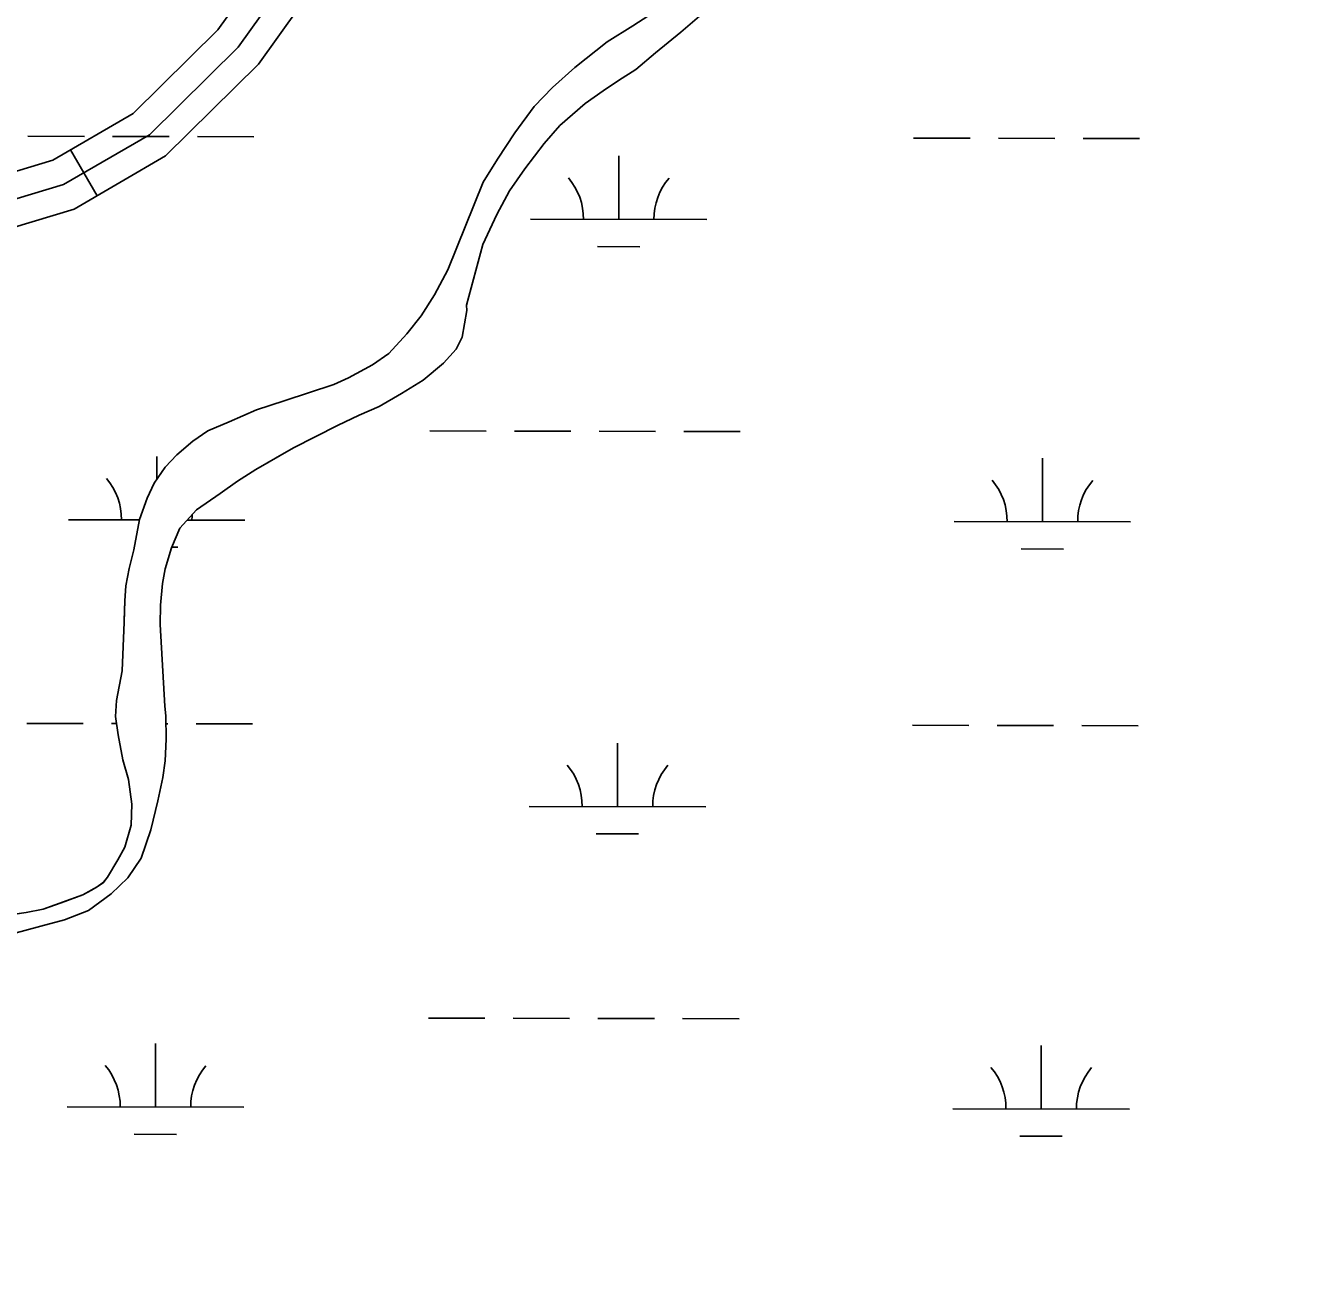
# Model space of a CAD drawing. Extents: x 3219052 to 3256913, y 800770 to 826146.
# Drawn here: x 3229164 to 3229892, y 819598 to 820308 of the extents above; entities that cross this region are included whole.
import ezdxf

# ---------------------------------------------------------------- set-up
doc = ezdxf.new("R2010")
doc.units = 0
for name, color, linetype in [('V-ROAD-CNTR', 7, 'Continuous'), ('V-SITE-VEGE', 7, 'Continuous'), ('V-TOPO-SHOR', 7, 'Continuous'), ('V-WETL-SWMP', 7, 'Continuous')]:
    doc.layers.add(name, color=color, linetype=linetype)

msp = doc.modelspace()

# ---------------------------------------------------------------- linework, layer by layer
at = {"layer": 'V-ROAD-CNTR'}
msp.add_line((3229204.48, 820211.83), (3229189.39, 820237.76), dxfattribs=at)
for points in [[(3226650.74, 819546.34), (3226730.23, 819599.79), (3226814.36, 819670.02), (3227002.75, 819850.8), (3227130.62, 819943.13), (3227241.18, 819994), (3227341.55, 820018.48), (3227488.3, 820027.37), (3227668.78, 820047.15), (3228231.2, 820094.43), (3228538.33, 820119.79), (3228896.61, 820160.77), (3229114.64, 820196.81), (3229185.43, 820218.1), (3229234.03, 820246.37), (3229284.38, 820296.02), (3229341.33, 820375.71), (3229555.99, 820673.85), (3229726.99, 820924.86), (3229779.72, 820978.95), (3229834.86, 820992.06), (3229905.24, 820996.6), (3230199.45, 820992.25), (3230661.63, 820996.47)], [(3229763.43, 820983.73), (3229715.33, 820934.39), (3229543.7, 820682.46), (3229329.15, 820384.45), (3229272.92, 820305.8), (3229224.84, 820258.38), (3229179.42, 820231.96), (3229111.24, 820211.45), (3228894.53, 820175.63), (3228536.86, 820134.72), (3228229.95, 820109.38), (3227667.33, 820062.08), (3227487.03, 820042.32), (3227339.3, 820033.37), (3227236.22, 820008.23), (3227123.03, 819956.14), (3226993.12, 819862.35), (3226804.35, 819681.2), (3226721.22, 819611.8), (3226643.26, 819559.38), (3226542.89, 819510.93), (3226401.36, 819466.41), (3226182.15, 819429.27), (3226128.24, 819412.14)], [(3230661.89, 820981.48), (3230199.41, 820977.25), (3229905.61, 820981.59), (3229837.09, 820977.17), (3229787.43, 820965.37), (3229738.64, 820915.33), (3229568.28, 820665.25), (3229353.52, 820366.96), (3229295.83, 820286.25), (3229243.21, 820234.36), (3229191.45, 820204.25), (3229118.04, 820182.17), (3228898.69, 820145.91), (3228539.8, 820104.86), (3228232.44, 820079.48), (3227670.22, 820032.22), (3227489.58, 820012.42), (3227343.79, 820003.59), (3227246.13, 819979.77), (3227138.22, 819930.11), (3227012.38, 819839.25), (3226824.37, 819658.84), (3226739.25, 819587.77)]]:
    msp.add_lwpolyline(points, dxfattribs=at)
at = {"layer": 'V-SITE-VEGE'}
for p, q in [((3229507.98, 820308.14), (3229522.91, 820317.68)), ((3229549.7, 820316.95), (3229535.17, 820304.5)), ((3229493.51, 820299.03), (3229507.98, 820308.14)), ((3229535.17, 820304.5), (3229520.87, 820292.7)), ((3229475.13, 820284.41), (3229493.51, 820299.03)), ((3229520.87, 820292.7), (3229509.74, 820283.31)), ((3229462.41, 820273.03), (3229475.13, 820284.41)), ((3229509.74, 820283.31), (3229499.79, 820277.02)), ((3229499.79, 820277.02), (3229491.19, 820271.15)), ((3229452.15, 820262.28), (3229462.41, 820273.03)), ((3229491.19, 820271.15), (3229481, 820263.97)), ((3229441.14, 820247.52), (3229452.15, 820262.28)), ((3229481, 820263.97), (3229466.69, 820251.51)), ((3229431.25, 820232.52), (3229441.14, 820247.52)), ((3229466.69, 820251.51), (3229457.78, 820241.4)), ((3229457.78, 820241.4), (3229446.79, 820227.09)), ((3229423.19, 820219.49), (3229431.25, 820232.52)), ((3229446.79, 820227.09), (3229438.06, 820214.52)), ((3229403.25, 820169.82), (3229423.19, 820219.49)), ((3229438.06, 820214.52), (3229430.88, 820201.25)), ((3229430.88, 820201.25), (3229422.96, 820184.19)), ((3229422.96, 820184.19), (3229413.82, 820149.74)), ((3229395.61, 820155.67), (3229403.25, 820169.82)), ((3229388.01, 820143.75), (3229395.61, 820155.67)), ((3229413.98, 820146.83), (3229411.24, 820131.69)), ((3229413.82, 820149.74), (3229413.98, 820146.83)), ((3229380, 820133.62), (3229388.01, 820143.75)), ((3229369.73, 820122.42), (3229380, 820133.62)), ((3229411.24, 820131.69), (3229407.98, 820124.82)), ((3229360.45, 820115.9), (3229369.73, 820122.42)), ((3229407.98, 820124.82), (3229400.68, 820116.92)), ((3229346.9, 820108.56), (3229360.45, 820115.9)), ((3229400.68, 820116.92), (3229389.11, 820107.31)), ((3229338.57, 820104.92), (3229346.9, 820108.56)), ((3229310.46, 820095.62), (3229338.57, 820104.92)), ((3229389.11, 820107.31), (3229376.9, 820099.72)), ((3229294.73, 820090.56), (3229310.46, 820095.62)), ((3229376.9, 820099.72), (3229364.25, 820092.37)), ((3229279.18, 820083.7), (3229294.73, 820090.56)), ((3229352.98, 820087.44), (3229340.58, 820081.64)), ((3229364.25, 820092.37), (3229352.98, 820087.44)), ((3229258.64, 820072.7), (3229267.24, 820078.57)), ((3229267.24, 820078.57), (3229279.18, 820083.7)), ((3229340.58, 820081.64), (3229315.77, 820068.93)), ((3229249.56, 820065.05), (3229258.64, 820072.7)), ((3229242.95, 820058.03), (3229249.56, 820065.05)), ((3229315.77, 820068.93), (3229294.31, 820056.61)), ((3229236.75, 820048.99), (3229242.95, 820058.03)), ((3229283.91, 820050.1), (3229274.17, 820043.14)), ((3229294.31, 820056.61), (3229283.91, 820050.1)), ((3229232.78, 820040.35), (3229236.75, 820048.99)), ((3229274.17, 820043.14), (3229260.81, 820033.79)), ((3229228.54, 820028.37), (3229232.78, 820040.35)), ((3229225.3, 820011.22), (3229228.54, 820028.37)), ((3229260.81, 820033.79), (3229251.23, 820023.47)), ((3229251.23, 820023.47), (3229246.55, 820012.39)), ((3229222.64, 820000.55), (3229225.3, 820011.22)), ((3229246.55, 820012.39), (3229242.97, 820000.39)), ((3229220.67, 819990.76), (3229222.64, 820000.55)), ((3229242.97, 820000.39), (3229241.47, 819992.15)), ((3229241.47, 819992.15), (3229240.35, 819979.88)), ((3229220.06, 819982.28), (3229220.67, 819990.76)), ((3229219.83, 819970.22), (3229220.06, 819982.28)), ((3229240.35, 819979.88), (3229240.14, 819968.94)), ((3229218.64, 819942.54), (3229219.83, 819970.22)), ((3229240.14, 819968.94), (3229242.84, 819922.64)), ((3229215.42, 819925.84), (3229218.64, 819942.54)), ((3229214.79, 819916.7), (3229215.42, 819925.84)), ((3229242.84, 819922.64), (3229243.4, 819917.04)), ((3229216.39, 819906.39), (3229214.79, 819916.7)), ((3229243.4, 819917.04), (3229243.6, 819903.86)), ((3229219.02, 819892.26), (3229216.39, 819906.39)), ((3229243.6, 819903.86), (3229242.92, 819891.58)), ((3229222.16, 819881.03), (3229219.02, 819892.26)), ((3229242.92, 819891.58), (3229241.62, 819882.23)), ((3229241.62, 819882.23), (3229238.91, 819868.87)), ((3229224.13, 819867.14), (3229222.16, 819881.03)), ((3229238.91, 819868.87), (3229234.8, 819852.42)), ((3229223.68, 819855.09), (3229224.13, 819867.14)), ((3229220.09, 819842.64), (3229223.68, 819855.09)), ((3229234.8, 819852.42), (3229229.36, 819836.43)), ((3229216.16, 819835.57), (3229220.09, 819842.64)), ((3229210.38, 819825.62), (3229216.16, 819835.57)), ((3229229.36, 819836.43), (3229221.77, 819825.41)), ((3229208.1, 819822.76), (3229210.38, 819825.62)), ((3229221.77, 819825.41), (3229212.44, 819816.2)), ((3229196.34, 819815.61), (3229204.48, 819820.15)), ((3229204.48, 819820.15), (3229208.1, 819822.76)), ((3229173.85, 819807.55), (3229196.34, 819815.61)), ((3229212.44, 819816.2), (3229199.53, 819806.84)), ((3229145.61, 819802.95), (3229164.21, 819805.72)), ((3229164.21, 819805.72), (3229173.85, 819807.55)), ((3229199.53, 819806.84), (3229186.02, 819801.51)), ((3229172.55, 819797.97), (3229149.42, 819791.71)), ((3229186.02, 819801.51), (3229172.55, 819797.97))]:
    msp.add_line(p, q, dxfattribs=at)
at = {"layer": 'V-TOPO-SHOR'}
for points in [[(3229549.7, 820316.95), (3229535.17, 820304.5), (3229520.87, 820292.7), (3229509.74, 820283.31), (3229499.79, 820277.02), (3229491.19, 820271.15), (3229481, 820263.97), (3229466.69, 820251.51), (3229457.78, 820241.4), (3229446.79, 820227.08), (3229438.06, 820214.52), (3229430.88, 820201.25), (3229422.96, 820184.19), (3229413.82, 820149.74), (3229413.98, 820146.83), (3229411.24, 820131.69), (3229407.98, 820124.82), (3229400.68, 820116.92), (3229389.11, 820107.31), (3229376.9, 820099.72), (3229364.25, 820092.37), (3229352.98, 820087.44), (3229340.58, 820081.64), (3229315.77, 820068.93), (3229305.6, 820063.1), (3229294.31, 820056.61), (3229283.91, 820050.1), (3229274.17, 820043.14), (3229260.81, 820033.79), (3229251.23, 820023.47), (3229246.55, 820012.39), (3229242.97, 820000.39), (3229241.47, 819992.15), (3229240.35, 819979.88), (3229240.14, 819968.94), (3229242.84, 819922.64), (3229243.4, 819917.04), (3229243.6, 819903.86), (3229242.92, 819891.58), (3229241.62, 819882.23), (3229238.91, 819868.87), (3229234.8, 819852.42), (3229229.36, 819836.44), (3229221.77, 819825.41), (3229212.44, 819816.2), (3229199.53, 819806.84), (3229186.02, 819801.51), (3229172.55, 819797.97), (3229149.42, 819791.71)], [(3229228.54, 820028.37), (3229232.78, 820040.35), (3229236.75, 820048.99), (3229242.95, 820058.03), (3229249.56, 820065.05), (3229258.64, 820072.7), (3229267.24, 820078.57), (3229279.18, 820083.7), (3229294.73, 820090.56), (3229310.46, 820095.62), (3229338.57, 820104.92), (3229346.9, 820108.56), (3229360.45, 820115.9), (3229369.73, 820122.42), (3229380, 820133.62), (3229388.01, 820143.75), (3229395.61, 820155.67), (3229403.25, 820169.82), (3229423.19, 820219.49), (3229431.25, 820232.52), (3229441.14, 820247.52), (3229452.15, 820262.28), (3229462.41, 820273.03), (3229475.13, 820284.41), (3229493.51, 820299.03), (3229507.98, 820308.14), (3229522.91, 820317.68)], [(3229145.61, 819802.95), (3229164.21, 819805.72), (3229173.85, 819807.55), (3229183.97, 819811.16), (3229196.34, 819815.61), (3229201.31, 819818.42), (3229204.47, 819820.15), (3229208.1, 819822.76), (3229210.38, 819825.62), (3229216.16, 819835.57), (3229220.09, 819842.64), (3229223.68, 819855.09), (3229224.13, 819867.14), (3229222.16, 819881.03), (3229219.02, 819892.26), (3229216.39, 819906.39), (3229214.79, 819916.7), (3229215.42, 819925.84), (3229218.64, 819942.54), (3229219.83, 819970.22), (3229219.85, 819971.11), (3229220.06, 819982.28), (3229220.67, 819990.76), (3229222.64, 820000.55), (3229225.3, 820011.22), (3229228.54, 820028.37)]]:
    msp.add_lwpolyline(points, dxfattribs=at)
at = {"layer": 'V-WETL-SWMP'}
for p, q in [((3229549.7, 820316.96), (3229535.17, 820304.5)), ((3229493.51, 820299.03), (3229507.98, 820308.14)), ((3229535.17, 820304.5), (3229520.87, 820292.7)), ((3229475.13, 820284.41), (3229493.51, 820299.03)), ((3229520.87, 820292.7), (3229509.74, 820283.31)), ((3229462.41, 820273.04), (3229475.13, 820284.41)), ((3229509.74, 820283.31), (3229499.79, 820277.02)), ((3229499.79, 820277.02), (3229491.19, 820271.15)), ((3229452.15, 820262.28), (3229462.41, 820273.04)), ((3229491.19, 820271.15), (3229481, 820263.97)), ((3229441.14, 820247.52), (3229452.15, 820262.28)), ((3229481, 820263.97), (3229466.69, 820251.51)), ((3229431.25, 820232.52), (3229441.14, 820247.52)), ((3229466.69, 820251.51), (3229457.78, 820241.4)), ((3229165.24, 820245.5), (3229197.24, 820245.43)), ((3229213.24, 820245.39), (3229245.24, 820245.33)), ((3229261.24, 820245.29), (3229293.24, 820245.23)), ((3229457.78, 820241.4), (3229446.79, 820227.09)), ((3229667.14, 820244.44), (3229699.14, 820244.38)), ((3229715.14, 820244.34), (3229747.14, 820244.28)), ((3229763.14, 820244.24), (3229795.14, 820244.18)), ((3229423.19, 820219.49), (3229431.25, 820232.52)), ((3229499.98, 820198.36), (3229500.06, 820234.36)), ((3229446.79, 820227.09), (3229438.06, 820214.52)), ((3229403.25, 820169.82), (3229423.19, 820219.49)), ((3229438.06, 820214.52), (3229430.88, 820201.25)), ((3229430.88, 820201.25), (3229422.96, 820184.2)), ((3229449.98, 820198.47), (3229549.98, 820198.26)), ((3229422.96, 820184.2), (3229413.82, 820149.74)), ((3229487.95, 820182.96), (3229511.95, 820182.91)), ((3229395.61, 820155.67), (3229403.25, 820169.82)), ((3229388.01, 820143.75), (3229395.61, 820155.67)), ((3229413.99, 820146.83), (3229411.24, 820131.69)), ((3229413.82, 820149.74), (3229413.99, 820146.83)), ((3229380, 820133.63), (3229388.01, 820143.75)), ((3229369.73, 820122.43), (3229380, 820133.63)), ((3229411.24, 820131.69), (3229407.98, 820124.83)), ((3229360.45, 820115.9), (3229369.73, 820122.43)), ((3229407.98, 820124.83), (3229400.68, 820116.92)), ((3229346.9, 820108.56), (3229360.45, 820115.9)), ((3229400.68, 820116.92), (3229389.11, 820107.31)), ((3229338.57, 820104.92), (3229346.9, 820108.56)), ((3229310.47, 820095.63), (3229338.57, 820104.92)), ((3229389.11, 820107.31), (3229376.9, 820099.73)), ((3229294.73, 820090.56), (3229310.47, 820095.63)), ((3229376.9, 820099.73), (3229364.25, 820092.37)), ((3229279.18, 820083.71), (3229294.73, 820090.56)), ((3229352.98, 820087.44), (3229340.58, 820081.65)), ((3229364.25, 820092.37), (3229352.98, 820087.44)), ((3229258.64, 820072.7), (3229267.25, 820078.57)), ((3229267.25, 820078.57), (3229279.18, 820083.71)), ((3229340.58, 820081.65), (3229315.77, 820068.94)), ((3229392.89, 820078.52), (3229424.89, 820078.45)), ((3229249.56, 820065.06), (3229258.64, 820072.7)), ((3229440.89, 820078.42), (3229472.89, 820078.35)), ((3229488.89, 820078.32), (3229520.89, 820078.25)), ((3229536.89, 820078.22), (3229568.89, 820078.15)), ((3229238.24, 820051.17), (3229238.26, 820064.1)), ((3229242.95, 820058.03), (3229249.56, 820065.06)), ((3229315.77, 820068.94), (3229294.31, 820056.61)), ((3229236.75, 820048.99), (3229242.95, 820058.03)), ((3229740.1, 820027.05), (3229740.17, 820063.05)), ((3229283.91, 820050.11), (3229274.17, 820043.14)), ((3229294.31, 820056.61), (3229283.91, 820050.11)), ((3229232.78, 820040.35), (3229236.75, 820048.99)), ((3229274.17, 820043.14), (3229260.81, 820033.79)), ((3229228.53, 820028.37), (3229232.78, 820040.35)), ((3229188.19, 820028.2), (3229228.49, 820028.12)), ((3229225.3, 820011.23), (3229228.53, 820028.37)), ((3229260.81, 820033.79), (3229251.23, 820023.47)), ((3229255.49, 820028.06), (3229288.19, 820027.99)), ((3229251.23, 820023.47), (3229246.55, 820012.39)), ((3229690.1, 820027.15), (3229790.1, 820026.94)), ((3229222.64, 820000.55), (3229225.3, 820011.23)), ((3229246.55, 820012.39), (3229242.97, 820000.39)), ((3229246.66, 820012.65), (3229250.16, 820012.64)), ((3229728.06, 820011.64), (3229752.06, 820011.59)), ((3229220.67, 819990.76), (3229222.64, 820000.55)), ((3229242.97, 820000.39), (3229241.47, 819992.15)), ((3229241.47, 819992.15), (3229240.35, 819979.89)), ((3229220.06, 819982.28), (3229220.67, 819990.76)), ((3229219.83, 819970.22), (3229220.06, 819982.28)), ((3229240.35, 819979.89), (3229240.14, 819968.94)), ((3229218.64, 819942.54), (3229219.83, 819970.22)), ((3229240.14, 819968.94), (3229242.84, 819922.65)), ((3229215.42, 819925.85), (3229218.64, 819942.54)), ((3229214.8, 819916.7), (3229215.42, 819925.85)), ((3229242.84, 819922.65), (3229243.4, 819917.05)), ((3229164.54, 819912.82), (3229196.54, 819912.75)), ((3229212.54, 819912.72), (3229215.41, 819912.71)), ((3229216.39, 819906.39), (3229214.8, 819916.7)), ((3229243.4, 819917.05), (3229243.6, 819903.86)), ((3229243.46, 819912.66), (3229244.54, 819912.65)), ((3229260.54, 819912.62), (3229292.54, 819912.55)), ((3229666.45, 819911.77), (3229698.45, 819911.7)), ((3229714.45, 819911.67), (3229746.45, 819911.6)), ((3229762.45, 819911.57), (3229794.45, 819911.5)), ((3229219.02, 819892.27), (3229216.39, 819906.39)), ((3229243.6, 819903.86), (3229242.92, 819891.59)), ((3229499.29, 819865.69), (3229499.36, 819901.69)), ((3229222.16, 819881.04), (3229219.02, 819892.27)), ((3229242.92, 819891.59), (3229241.62, 819882.23)), ((3229241.62, 819882.23), (3229238.91, 819868.88)), ((3229224.13, 819867.15), (3229222.16, 819881.04)), ((3229238.91, 819868.88), (3229234.8, 819852.42)), ((3229223.68, 819855.09), (3229224.13, 819867.15)), ((3229449.29, 819865.79), (3229549.29, 819865.58)), ((3229220.09, 819842.65), (3229223.68, 819855.09)), ((3229234.8, 819852.42), (3229229.36, 819836.44)), ((3229487.25, 819850.28), (3229511.25, 819850.23)), ((3229216.16, 819835.57), (3229220.09, 819842.65)), ((3229210.38, 819825.63), (3229216.16, 819835.57)), ((3229229.36, 819836.44), (3229221.77, 819825.41)), ((3229208.1, 819822.77), (3229210.38, 819825.63)), ((3229221.77, 819825.41), (3229212.44, 819816.21)), ((3229196.34, 819815.62), (3229204.47, 819820.16)), ((3229204.47, 819820.16), (3229208.1, 819822.77)), ((3229173.85, 819807.56), (3229196.34, 819815.62)), ((3229212.44, 819816.21), (3229199.53, 819806.84)), ((3229145.61, 819802.95), (3229164.21, 819805.73)), ((3229164.21, 819805.73), (3229173.85, 819807.56)), ((3229199.53, 819806.84), (3229186.02, 819801.52)), ((3229172.55, 819797.97), (3229149.42, 819791.71)), ((3229186.02, 819801.52), (3229172.55, 819797.97)), ((3229392.19, 819745.84), (3229424.19, 819745.78)), ((3229440.19, 819745.74), (3229472.19, 819745.68)), ((3229488.19, 819745.64), (3229520.19, 819745.57)), ((3229536.19, 819745.54), (3229568.19, 819745.47)), ((3229237.49, 819695.43), (3229237.57, 819731.43)), ((3229739.4, 819694.37), (3229739.47, 819730.37)), ((3229187.49, 819695.53), (3229287.49, 819695.32)), ((3229689.4, 819694.48), (3229789.4, 819694.27)), ((3229225.46, 819680.02), (3229249.46, 819679.97)), ((3229727.37, 819678.97), (3229751.37, 819678.92))]:
    msp.add_line(p, q, dxfattribs=at)
for centre, start, end in [((3229444.74, 820198.95), 359.10809, 40.65175), ((3229555.23, 820198.72), 139.10809, 180.65175), ((3229182.95, 820028.69), 359.10809, 40.65175), ((3229684.85, 820027.64), 359.10809, 40.65175), ((3229795.34, 820027.41), 139.10809, 180.65175), ((3229293.43, 820028.46), 175.75423, 180.65175), ((3229444.04, 819866.28), 359.10809, 40.65175), ((3229554.53, 819866.05), 139.10809, 180.65175), ((3229182.25, 819696.02), 359.10809, 40.65175), ((3229292.74, 819695.78), 139.10809, 180.65175), ((3229684.16, 819694.96), 359.10809, 40.65175), ((3229794.64, 819694.73), 139.10809, 180.65175)]:
    msp.add_arc(centre, 35.25, start, end, dxfattribs=at)

doc.saveas('drawing.dxf')
